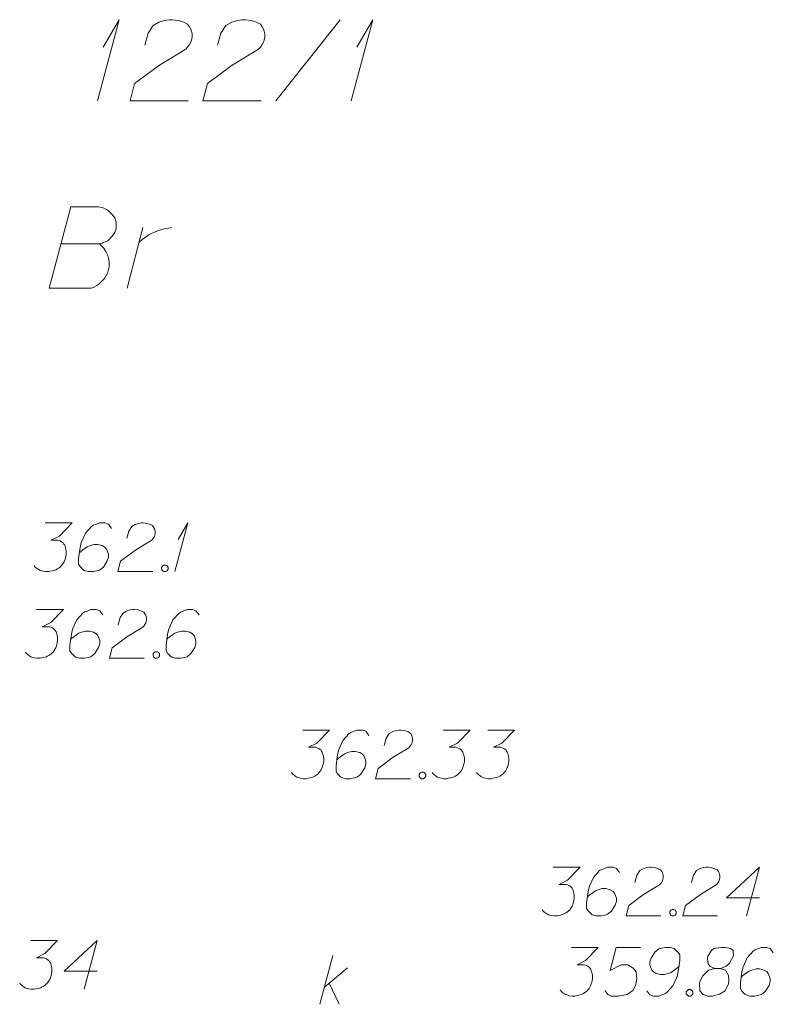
# Model space of a CAD drawing. Header units: metres. Extents: x 5555129 to 5556676, y 5635595 to 5636517.
# Tile 283 of 286: x 5556607 to 5556618, y 5636206 to 5636221. Entities that reach past the tile are written whole.
import ezdxf

# ---------------------------------------------------------------- set-up
doc = ezdxf.new("R2010")
doc.units = ezdxf.units.M
doc.header["$MEASUREMENT"] = 0
doc.linetypes.add('PRZER1-1', pattern=[2, 1, -1])
doc.layers.add('#digitalizacja', color=7, linetype='Continuous', lineweight=18)
doc.layers.add('#skartowane', color=7, linetype='Continuous', lineweight=18)
for name, color, linetype, lineweight, true_color in [('GESDZI_O', 7, 'Continuous', 18, 0x0a0909), ('GESUZY_O', 7, 'PRZER1-1', 18, 0x008000), ('GUPKSD_O', 7, 'Continuous', 18, 0x803300)]:
    doc.layers.add(name, color=color, linetype=linetype, lineweight=lineweight, true_color=true_color)

# ---------------------------------------------------------------- blocks, each defined once
blk = doc.blocks.new('*U1709')
at = {"layer": 'GUPKSD_O', "color": 36, "linetype": 'ByBlock', "lineweight": 18, "true_color": 0x803300}
for p, q in [((5555496.902, 5636447.303), (5555497.102, 5636448.053)), ((5555496.973, 5636447.569), (5555497.327, 5636447.864)), ((5555497.043, 5636447.628), (5555497.197, 5636447.303))]:
    blk.add_line(p, q, dxfattribs=at)
blk = doc.blocks.new('*U1739')
at = {"layer": 'GESDZI_O', "color": 96, "linetype": 'ByBlock', "lineweight": 18}
for q in [(5555493.475, 5636461.233), (5555493.564, 5636462.059)]:
    blk.add_line((5555493.81, 5636462.483), q, dxfattribs=at)
blk = doc.blocks.new('*U1740')
at = {"layer": 'GESDZI_O', "color": 96, "linetype": 'ByBlock', "lineweight": 18}
for q in [(5555497.382, 5636461.233), (5555497.471, 5636462.059)]:
    blk.add_line((5555497.717, 5636462.483), q, dxfattribs=at)
blk = doc.blocks.new('*U1794')
at = {"layer": 'GESUZY_O', "color": 96, "linetype": 'ByBlock', "lineweight": 18, "true_color": 0x008000}
blk.add_line((5555493.929, 5636458.346), (5555494.175, 5636459.281), dxfattribs=at)
at = {"layer": 'GESUZY_O', "color": 96, "linetype": 'ByBlock', "lineweight": 18, "true_color": 0x008000, "flags": 128}
blk.add_lwpolyline([(5555494.116, 5636459.055), (5555494.165, 5636459.094), (5555494.273, 5636459.173), (5555494.391, 5636459.222), (5555494.48, 5636459.251), (5555494.618, 5636459.281)], dxfattribs=at)
blk = doc.blocks.new('*U1842')
at = {"layer": '#skartowane', "color": 7, "linetype": 'ByBlock', "lineweight": 18}
for q in [(5555494.664, 5636453.974), (5555494.717, 5636454.47)]:
    blk.add_line((5555494.865, 5636454.724), q, dxfattribs=at)

msp = doc.modelspace()

# ---------------------------------------------------------------- linework, layer by layer
at = {"layer": '#digitalizacja', "color": 36, "linetype": 'Continuous', "lineweight": 18, "true_color": 0x803300, "flags": 128}
for points in [[(5556615.34884, 5636206.48715), (5556615.7622, 5636206.48715), (5556615.56728, 5636206.28638), (5556615.43737, 5636206.22137), (5556615.54366, 5636206.22137), (5556615.56728, 5636206.21551), (5556615.57909, 5636206.20956), (5556615.5909, 5636206.2037), (5556615.60271, 5636206.19775), (5556615.62633, 5636206.18008), (5556615.63814, 5636206.16232), (5556615.64995, 5636206.14465), (5556615.6559, 5636206.12689), (5556615.66771, 5636206.0856), (5556615.67357, 5636206.05017), (5556615.67357, 5636206.03241), (5556615.67357, 5636206.00879), (5556615.66771, 5636205.97336), (5556615.66176, 5636205.94974), (5556615.6559, 5636205.92612), (5556615.64995, 5636205.90845), (5556615.64409, 5636205.89664), (5556615.63814, 5636205.88483), (5556615.63228, 5636205.87302), (5556615.62047, 5636205.85525), (5556615.60271, 5636205.83163), (5556615.58504, 5636205.81396), (5556615.57323, 5636205.80215), (5556615.55547, 5636205.79034), (5556615.5378, 5636205.77853), (5556615.51418, 5636205.76672), (5556615.50237, 5636205.76077), (5556615.46099, 5636205.74896), (5556615.42556, 5636205.7431), (5556615.40194, 5636205.73715), (5556615.36065, 5636205.73715), (5556615.31341, 5636205.7431), (5556615.29564, 5636205.74896), (5556615.27797, 5636205.75491), (5556615.26021, 5636205.76077), (5556615.24254, 5636205.77258), (5556615.22478, 5636205.78439), (5556615.1953, 5636205.80801), (5556615.17754, 5636205.83163)], [(5556616.41176, 5636206.48715), (5556616.03969, 5636206.48715), (5556615.94521, 5636206.13284), (5556616.11651, 5636206.22137), (5556616.21685, 5636206.22137), (5556616.29952, 5636206.16827), (5556616.34676, 5636206.10922), (5556616.35857, 5636206.00879), (5556616.3409, 5636205.90845), (5556616.29366, 5636205.82577), (5556616.21099, 5636205.76077), (5556616.06926, 5636205.73715), (5556615.96297, 5636205.73715), (5556615.90978, 5636205.76077), (5556615.86254, 5636205.82577)], [(5556616.51211, 5636205.81982), (5556616.55935, 5636205.75491), (5556616.61254, 5636205.73715), (5556616.69521, 5636205.73715), (5556616.75426, 5636205.76077), (5556616.78969, 5636205.77258), (5556616.81917, 5636205.79034), (5556616.91366, 5636205.89664), (5556616.97866, 5636206.03836), (5556616.99633, 5636206.11508), (5556617.01995, 5636206.28638), (5556617.01995, 5636206.37491), (5556616.99633, 5636206.41034), (5556616.94909, 5636206.45758), (5556616.93142, 5636206.46939), (5556616.87237, 5636206.48715), (5556616.79555, 5636206.48715), (5556616.7365, 5636206.47534), (5556616.69521, 5636206.46353), (5556616.63616, 5636206.41629), (5556616.57711, 5636206.32181), (5556616.55935, 5636206.26276), (5556616.55935, 5636206.21551), (5556616.58892, 5636206.1387), (5556616.61254, 5636206.10922), (5556616.65383, 5636206.0856), (5556616.72469, 5636206.06784), (5556616.77788, 5636206.06784), (5556616.84279, 5636206.0856), (5556616.88418, 5636206.10327), (5556616.95504, 5636206.15051), (5556616.99047, 5636206.18008), (5556617.00814, 5636206.19775)], [(5556617.55727, 5636206.16232), (5556617.63994, 5636206.16232), (5556617.66356, 5636206.16827), (5556617.73443, 5636206.19775), (5556617.78762, 5636206.24499), (5556617.84667, 5636206.35724), (5556617.84072, 5636206.43991), (5556617.79943, 5636206.46939), (5556617.71676, 5636206.48715), (5556617.6577, 5636206.48715), (5556617.54546, 5636206.46939), (5556617.51003, 5636206.43991), (5556617.45098, 5636206.35129), (5556617.44512, 5636206.32181), (5556617.45693, 5636206.23318), (5556617.48055, 5636206.19775), (5556617.55727, 5636206.16232), (5556617.46279, 5636206.1387), (5556617.37426, 5636206.05017), (5556617.32702, 5636205.96155), (5556617.32107, 5636205.93207), (5556617.32702, 5636205.81982), (5556617.38012, 5636205.76077), (5556617.45098, 5636205.73715), (5556617.52184, 5636205.73715), (5556617.63408, 5636205.76672), (5556617.71676, 5636205.81982), (5556617.76986, 5636205.92612), (5556617.77581, 5636205.96155), (5556617.76986, 5636206.05603), (5556617.72262, 5636206.1387), (5556617.63994, 5636206.16232)], [(5556618.46071, 5636206.40448), (5556618.41347, 5636206.46939), (5556618.36037, 5636206.48715), (5556618.2777, 5636206.48715), (5556618.21865, 5636206.46353), (5556618.18322, 5636206.45172), (5556618.15365, 5636206.43396), (5556618.05916, 5636206.32767), (5556617.99425, 5636206.18594), (5556617.97649, 5636206.10922), (5556617.95287, 5636205.93793), (5556617.95287, 5636205.8494), (5556617.97649, 5636205.81396), (5556618.02373, 5636205.76672), (5556618.04149, 5636205.75491), (5556618.10055, 5636205.73715), (5556618.17727, 5636205.73715), (5556618.23632, 5636205.74896), (5556618.2777, 5636205.76077), (5556618.33675, 5636205.80801), (5556618.3958, 5636205.9025), (5556618.41347, 5636205.96155), (5556618.41347, 5636206.00879), (5556618.38399, 5636206.0856), (5556618.36037, 5636206.11508), (5556618.31899, 5636206.1387), (5556618.24813, 5636206.15646), (5556618.19503, 5636206.15646), (5556618.13003, 5636206.1387), (5556618.08873, 5636206.12103), (5556618.01787, 5636206.07379), (5556617.98244, 5636206.04422), (5556617.96468, 5636206.02655)], [(5556617.15572, 5636205.83758), (5556617.18529, 5636205.83758), (5556617.20296, 5636205.82577), (5556617.22072, 5636205.80215), (5556617.22072, 5636205.77258), (5556617.20296, 5636205.74896), (5556617.18529, 5636205.73715), (5556617.15572, 5636205.73715), (5556617.13805, 5636205.74896), (5556617.12029, 5636205.77258), (5556617.12029, 5636205.80215), (5556617.13805, 5636205.82577), (5556617.15572, 5636205.83758)]]:
    msp.add_lwpolyline(points, dxfattribs=at)
at = {"layer": '#skartowane', "color": 7, "linetype": 'Continuous', "lineweight": 18, "flags": 128}
for points in [[(5556607.23942, 5636213.03105), (5556607.65278, 5636213.03105), (5556607.45786, 5636212.83028), (5556607.32795, 5636212.76528), (5556607.43424, 5636212.76528), (5556607.45786, 5636212.75942), (5556607.46968, 5636212.75347), (5556607.48149, 5636212.74761), (5556607.4933, 5636212.74166), (5556607.51692, 5636212.72399), (5556607.52873, 5636212.70622), (5556607.54054, 5636212.68855), (5556607.54649, 5636212.67079), (5556607.5583, 5636212.6295), (5556607.56416, 5636212.59407), (5556607.56416, 5636212.57631), (5556607.56416, 5636212.55269), (5556607.5583, 5636212.51726), (5556607.55235, 5636212.49364), (5556607.54649, 5636212.47002), (5556607.54054, 5636212.45235), (5556607.53468, 5636212.44054), (5556607.52873, 5636212.42873), (5556607.52287, 5636212.41692), (5556607.51106, 5636212.39916), (5556607.4933, 5636212.37554), (5556607.47563, 5636212.35787), (5556607.46382, 5636212.34606), (5556607.44605, 5636212.33425), (5556607.42838, 5636212.32244), (5556607.40476, 5636212.31063), (5556607.39295, 5636212.30467), (5556607.35157, 5636212.29286), (5556607.31614, 5636212.287), (5556607.29252, 5636212.28105), (5556607.25123, 5636212.28105), (5556607.20399, 5636212.287), (5556607.18623, 5636212.29286), (5556607.16856, 5636212.29881), (5556607.1508, 5636212.30467), (5556607.13313, 5636212.31648), (5556607.11537, 5636212.32829), (5556607.08589, 5636212.35192), (5556607.06812, 5636212.37554)], [(5556608.26097, 5636212.94838), (5556608.21372, 5636213.01329), (5556608.16062, 5636213.03105), (5556608.07795, 5636213.03105), (5556608.0189, 5636213.00743), (5556607.98347, 5636212.99562), (5556607.9539, 5636212.97786), (5556607.85942, 5636212.87157), (5556607.7945, 5636212.72985), (5556607.77674, 5636212.65312), (5556607.75312, 5636212.48183), (5556607.75312, 5636212.3933), (5556607.77674, 5636212.35787), (5556607.82398, 5636212.31063), (5556607.84175, 5636212.29881), (5556607.9008, 5636212.28105), (5556607.97752, 5636212.28105), (5556608.03657, 5636212.29286), (5556608.07795, 5636212.30467), (5556608.137, 5636212.35192), (5556608.19605, 5636212.4464), (5556608.21372, 5636212.50545), (5556608.21372, 5636212.55269), (5556608.18424, 5636212.6295), (5556608.16062, 5636212.65898), (5556608.11924, 5636212.6826), (5556608.04838, 5636212.70037), (5556607.99528, 5636212.70037), (5556607.93028, 5636212.6826), (5556607.88899, 5636212.66493), (5556607.81812, 5636212.61769), (5556607.78269, 5636212.58812), (5556607.76493, 5636212.57045)], [(5556608.49717, 5636212.79485), (5556608.52665, 5636212.907), (5556608.57389, 5636212.97786), (5556608.62708, 5636213.00743), (5556608.68019, 5636213.0251), (5556608.72157, 5636213.03105), (5556608.75105, 5636213.03105), (5556608.80424, 5636213.0251), (5556608.83967, 5636213.01329), (5556608.85734, 5636213.00743), (5556608.89277, 5636212.98967), (5556608.91053, 5636212.96605), (5556608.92234, 5636212.94243), (5556608.9282, 5636212.92476), (5556608.93415, 5636212.90114), (5556608.93415, 5636212.87157), (5556608.9282, 5636212.84209), (5556608.92234, 5636212.82433), (5556608.91053, 5636212.80071), (5556608.89277, 5636212.77709), (5556608.8751, 5636212.75942), (5556608.63294, 5636212.61174), (5556608.40269, 5636212.44054), (5556608.36131, 5636212.28105), (5556608.89872, 5636212.28105)], [(5556609.06993, 5636212.38149), (5556609.0995, 5636212.38149), (5556609.11717, 5636212.36968), (5556609.13493, 5636212.34606), (5556609.13493, 5636212.31648), (5556609.11717, 5636212.29286), (5556609.0995, 5636212.28105), (5556609.06993, 5636212.28105), (5556609.05226, 5636212.29286), (5556609.03449, 5636212.31648), (5556609.03449, 5636212.34606), (5556609.05226, 5636212.36968), (5556609.06993, 5636212.38149)], [(5556607.10652, 5636211.69622), (5556607.51989, 5636211.69622), (5556607.32497, 5636211.49544), (5556607.19506, 5636211.43044), (5556607.30135, 5636211.43044), (5556607.32497, 5636211.42458), (5556607.33678, 5636211.41863), (5556607.34859, 5636211.41277), (5556607.3604, 5636211.40682), (5556607.38402, 5636211.38915), (5556607.39583, 5636211.37139), (5556607.40764, 5636211.35372), (5556607.41359, 5636211.33596), (5556607.4254, 5636211.29467), (5556607.43126, 5636211.25924), (5556607.43126, 5636211.24148), (5556607.43126, 5636211.21786), (5556607.4254, 5636211.18243), (5556607.41945, 5636211.1588), (5556607.41359, 5636211.13518), (5556607.40764, 5636211.11751), (5556607.40178, 5636211.1057), (5556607.39583, 5636211.09389), (5556607.38997, 5636211.08208), (5556607.37816, 5636211.06432), (5556607.3604, 5636211.0407), (5556607.34273, 5636211.02303), (5556607.33092, 5636211.01122), (5556607.31316, 5636210.99941), (5556607.29549, 5636210.9876), (5556607.27187, 5636210.97579), (5556607.26006, 5636210.96984), (5556607.21868, 5636210.95803), (5556607.18325, 5636210.95217), (5556607.15963, 5636210.94622), (5556607.11833, 5636210.94622), (5556607.07109, 5636210.95217), (5556607.05333, 5636210.95803), (5556607.03566, 5636210.96398), (5556607.0179, 5636210.96984), (5556607.00023, 5636210.98165), (5556606.98247, 5636210.99346), (5556606.95299, 5636211.01708), (5556606.93523, 5636211.0407)], [(5556608.12807, 5636211.61355), (5556608.08083, 5636211.67846), (5556608.02773, 5636211.69622), (5556607.94506, 5636211.69622), (5556607.886, 5636211.6726), (5556607.85057, 5636211.66079), (5556607.821, 5636211.64303), (5556607.72652, 5636211.53673), (5556607.66161, 5636211.39501), (5556607.64385, 5636211.31829), (5556607.62023, 5636211.14699), (5556607.62023, 5636211.05846), (5556607.64385, 5636211.02303), (5556607.69109, 5636210.97579), (5556607.70885, 5636210.96398), (5556607.7679, 5636210.94622), (5556607.84462, 5636210.94622), (5556607.90367, 5636210.95803), (5556607.94506, 5636210.96984), (5556608.00411, 5636211.01708), (5556608.06316, 5636211.11156), (5556608.08083, 5636211.17061), (5556608.08083, 5636211.21786), (5556608.05135, 5636211.29467), (5556608.02773, 5636211.32415), (5556607.98635, 5636211.34777), (5556607.91548, 5636211.36553), (5556607.86238, 5636211.36553), (5556607.79738, 5636211.34777), (5556607.75609, 5636211.3301), (5556607.68523, 5636211.28286), (5556607.6498, 5636211.25329), (5556607.63204, 5636211.23562)], [(5556608.36428, 5636211.46001), (5556608.39376, 5636211.57217), (5556608.441, 5636211.64303), (5556608.49419, 5636211.6726), (5556608.54729, 5636211.69027), (5556608.58867, 5636211.69622), (5556608.61815, 5636211.69622), (5556608.67134, 5636211.69027), (5556608.70677, 5636211.67846), (5556608.72444, 5636211.6726), (5556608.75988, 5636211.65484), (5556608.77764, 5636211.63122), (5556608.78945, 5636211.6076), (5556608.79531, 5636211.58993), (5556608.80126, 5636211.56631), (5556608.80126, 5636211.53673), (5556608.79531, 5636211.50725), (5556608.78945, 5636211.48949), (5556608.77764, 5636211.46587), (5556608.75988, 5636211.44225), (5556608.74221, 5636211.42458), (5556608.50005, 5636211.27691), (5556608.26979, 5636211.1057), (5556608.22841, 5636210.94622), (5556608.76583, 5636210.94622)], [(5556609.61022, 5636211.61355), (5556609.56298, 5636211.67846), (5556609.50988, 5636211.69622), (5556609.4272, 5636211.69622), (5556609.36815, 5636211.6726), (5556609.33272, 5636211.66079), (5556609.30315, 5636211.64303), (5556609.20867, 5636211.53673), (5556609.14376, 5636211.39501), (5556609.12599, 5636211.31829), (5556609.10237, 5636211.14699), (5556609.10237, 5636211.05846), (5556609.12599, 5636211.02303), (5556609.17324, 5636210.97579), (5556609.191, 5636210.96398), (5556609.25005, 5636210.94622), (5556609.32677, 5636210.94622), (5556609.38582, 5636210.95803), (5556609.4272, 5636210.96984), (5556609.48625, 5636211.01708), (5556609.54531, 5636211.11156), (5556609.56298, 5636211.17061), (5556609.56298, 5636211.21786), (5556609.5335, 5636211.29467), (5556609.50988, 5636211.32415), (5556609.46849, 5636211.34777), (5556609.39763, 5636211.36553), (5556609.34453, 5636211.36553), (5556609.27953, 5636211.34777), (5556609.23824, 5636211.3301), (5556609.16738, 5636211.28286), (5556609.13195, 5636211.25329), (5556609.11418, 5636211.23562)], [(5556608.93703, 5636211.04665), (5556608.9666, 5636211.04665), (5556608.98427, 5636211.03484), (5556609.00203, 5636211.01122), (5556609.00203, 5636210.98165), (5556608.98427, 5636210.95803), (5556608.9666, 5636210.94622), (5556608.93703, 5636210.94622), (5556608.91936, 5636210.95803), (5556608.9016, 5636210.98165), (5556608.9016, 5636211.01122), (5556608.91936, 5636211.03484), (5556608.93703, 5636211.04665)]]:
    msp.add_lwpolyline(points, dxfattribs=at)
at = {"layer": '#skartowane', "color": 5, "linetype": 'Continuous', "lineweight": 18, "flags": 128}
for points in [[(5556611.20806, 5636209.83865), (5556611.62142, 5636209.83865), (5556611.42651, 5636209.63788), (5556611.29659, 5636209.57287), (5556611.40289, 5636209.57287), (5556611.42651, 5636209.56701), (5556611.43832, 5636209.56106), (5556611.45013, 5636209.5552), (5556611.46194, 5636209.54925), (5556611.48556, 5636209.53158), (5556611.49737, 5636209.51382), (5556611.50918, 5636209.49615), (5556611.51513, 5636209.47839), (5556611.52694, 5636209.4371), (5556611.5328, 5636209.40167), (5556611.5328, 5636209.38391), (5556611.5328, 5636209.36029), (5556611.52694, 5636209.32486), (5556611.52099, 5636209.30124), (5556611.51513, 5636209.27762), (5556611.50918, 5636209.25995), (5556611.50332, 5636209.24814), (5556611.49737, 5636209.23633), (5556611.49151, 5636209.22452), (5556611.4797, 5636209.20675), (5556611.46194, 5636209.18313), (5556611.44427, 5636209.16546), (5556611.43246, 5636209.15365), (5556611.4147, 5636209.14184), (5556611.39703, 5636209.13003), (5556611.37341, 5636209.11822), (5556611.3616, 5636209.11227), (5556611.32021, 5636209.10046), (5556611.28478, 5636209.0946), (5556611.26116, 5636209.08865), (5556611.21987, 5636209.08865), (5556611.17263, 5636209.0946), (5556611.15487, 5636209.10046), (5556611.1372, 5636209.10641), (5556611.11944, 5636209.11227), (5556611.10177, 5636209.12408), (5556611.08401, 5636209.13589), (5556611.05453, 5636209.15951), (5556611.03677, 5636209.18313)], [(5556612.22961, 5636209.75598), (5556612.18237, 5636209.82089), (5556612.12927, 5636209.83865), (5556612.04659, 5636209.83865), (5556611.98754, 5636209.81503), (5556611.95211, 5636209.80322), (5556611.92254, 5636209.78546), (5556611.82806, 5636209.67917), (5556611.76315, 5636209.53744), (5556611.74539, 5636209.46072), (5556611.72176, 5636209.28943), (5556611.72176, 5636209.20089), (5556611.74539, 5636209.16546), (5556611.79263, 5636209.11822), (5556611.81039, 5636209.10641), (5556611.86944, 5636209.08865), (5556611.94616, 5636209.08865), (5556612.00521, 5636209.10046), (5556612.04659, 5636209.11227), (5556612.10565, 5636209.15951), (5556612.1647, 5636209.254), (5556612.18237, 5636209.31305), (5556612.18237, 5636209.36029), (5556612.15289, 5636209.4371), (5556612.12927, 5636209.46658), (5556612.08788, 5636209.4902), (5556612.01702, 5636209.50796), (5556611.96392, 5636209.50796), (5556611.89892, 5636209.4902), (5556611.85763, 5636209.47253), (5556611.78677, 5636209.42529), (5556611.75134, 5636209.39572), (5556611.73358, 5636209.37805)], [(5556612.46581, 5636209.60244), (5556612.49529, 5636209.7146), (5556612.54254, 5636209.78546), (5556612.59573, 5636209.81503), (5556612.64883, 5636209.8327), (5556612.69021, 5636209.83865), (5556612.71969, 5636209.83865), (5556612.77288, 5636209.8327), (5556612.80831, 5636209.82089), (5556612.82598, 5636209.81503), (5556612.86141, 5636209.79727), (5556612.87917, 5636209.77365), (5556612.89098, 5636209.75003), (5556612.89684, 5636209.73236), (5556612.9028, 5636209.70874), (5556612.9028, 5636209.67917), (5556612.89684, 5636209.64969), (5556612.89098, 5636209.63192), (5556612.87917, 5636209.6083), (5556612.86141, 5636209.58468), (5556612.84374, 5636209.56701), (5556612.60159, 5636209.41934), (5556612.37133, 5636209.24814), (5556612.32995, 5636209.08865), (5556612.86736, 5636209.08865)], [(5556613.37521, 5636209.83865), (5556613.78857, 5636209.83865), (5556613.59365, 5636209.63788), (5556613.46374, 5636209.57287), (5556613.57003, 5636209.57287), (5556613.59365, 5636209.56701), (5556613.60546, 5636209.56106), (5556613.61727, 5636209.5552), (5556613.62908, 5636209.54925), (5556613.6527, 5636209.53158), (5556613.66451, 5636209.51382), (5556613.67632, 5636209.49615), (5556613.68228, 5636209.47839), (5556613.69409, 5636209.4371), (5556613.69994, 5636209.40167), (5556613.69994, 5636209.38391), (5556613.69994, 5636209.36029), (5556613.69409, 5636209.32486), (5556613.68813, 5636209.30124), (5556613.68228, 5636209.27762), (5556613.67632, 5636209.25995), (5556613.67046, 5636209.24814), (5556613.66451, 5636209.23633), (5556613.65865, 5636209.22452), (5556613.64684, 5636209.20675), (5556613.62908, 5636209.18313), (5556613.61141, 5636209.16546), (5556613.5996, 5636209.15365), (5556613.58184, 5636209.14184), (5556613.56417, 5636209.13003), (5556613.54055, 5636209.11822), (5556613.52874, 5636209.11227), (5556613.48736, 5636209.10046), (5556613.45193, 5636209.0946), (5556613.42831, 5636209.08865), (5556613.38702, 5636209.08865), (5556613.33978, 5636209.0946), (5556613.32202, 5636209.10046), (5556613.30435, 5636209.10641), (5556613.28658, 5636209.11227), (5556613.26891, 5636209.12408), (5556613.25115, 5636209.13589), (5556613.22167, 5636209.15951), (5556613.20391, 5636209.18313)], [(5556614.0602, 5636209.83865), (5556614.47357, 5636209.83865), (5556614.27865, 5636209.63788), (5556614.14874, 5636209.57287), (5556614.25503, 5636209.57287), (5556614.27865, 5636209.56701), (5556614.29046, 5636209.56106), (5556614.30227, 5636209.5552), (5556614.31408, 5636209.54925), (5556614.3377, 5636209.53158), (5556614.34951, 5636209.51382), (5556614.36132, 5636209.49615), (5556614.36727, 5636209.47839), (5556614.37908, 5636209.4371), (5556614.38494, 5636209.40167), (5556614.38494, 5636209.38391), (5556614.38494, 5636209.36029), (5556614.37908, 5636209.32486), (5556614.37313, 5636209.30124), (5556614.36727, 5636209.27762), (5556614.36132, 5636209.25995), (5556614.35546, 5636209.24814), (5556614.34951, 5636209.23633), (5556614.34365, 5636209.22452), (5556614.33184, 5636209.20675), (5556614.31408, 5636209.18313), (5556614.29641, 5636209.16546), (5556614.2846, 5636209.15365), (5556614.26684, 5636209.14184), (5556614.24917, 5636209.13003), (5556614.22555, 5636209.11822), (5556614.21374, 5636209.11227), (5556614.17236, 5636209.10046), (5556614.13693, 5636209.0946), (5556614.11331, 5636209.08865), (5556614.07202, 5636209.08865), (5556614.02477, 5636209.0946), (5556614.00701, 5636209.10046), (5556613.98934, 5636209.10641), (5556613.97158, 5636209.11227), (5556613.95391, 5636209.12408), (5556613.93615, 5636209.13589), (5556613.90667, 5636209.15951), (5556613.88891, 5636209.18313)], [(5556613.03857, 5636209.18908), (5556613.06814, 5636209.18908), (5556613.08581, 5636209.17727), (5556613.10357, 5636209.15365), (5556613.10357, 5636209.12408), (5556613.08581, 5636209.10046), (5556613.06814, 5636209.08865), (5556613.03857, 5636209.08865), (5556613.0209, 5636209.10046), (5556613.00314, 5636209.12408), (5556613.00314, 5636209.15365), (5556613.0209, 5636209.17727), (5556613.03857, 5636209.18908)], [(5556607.01804, 5636206.59318), (5556607.4314, 5636206.59318), (5556607.23649, 5636206.39241), (5556607.10657, 5636206.32741), (5556607.21287, 5636206.32741), (5556607.23649, 5636206.32155), (5556607.2483, 5636206.31559), (5556607.26011, 5636206.30974), (5556607.27192, 5636206.30378), (5556607.29554, 5636206.28611), (5556607.30735, 5636206.26835), (5556607.31916, 5636206.25068), (5556607.32511, 5636206.23292), (5556607.33692, 5636206.19163), (5556607.34278, 5636206.1562), (5556607.34278, 5636206.13844), (5556607.34278, 5636206.11482), (5556607.33692, 5636206.07939), (5556607.33097, 5636206.05577), (5556607.32511, 5636206.03215), (5556607.31916, 5636206.01448), (5556607.3133, 5636206.00267), (5556607.30735, 5636205.99086), (5556607.30149, 5636205.97905), (5556607.28968, 5636205.96129), (5556607.27192, 5636205.93767), (5556607.25425, 5636205.92), (5556607.24244, 5636205.90819), (5556607.22468, 5636205.89637), (5556607.20701, 5636205.88456), (5556607.18339, 5636205.87275), (5556607.17158, 5636205.8668), (5556607.13019, 5636205.85499), (5556607.09476, 5636205.84913), (5556607.07114, 5636205.84318), (5556607.02985, 5636205.84318), (5556606.98261, 5636205.84913), (5556606.96485, 5636205.85499), (5556606.94718, 5636205.86094), (5556606.92942, 5636205.8668), (5556606.91175, 5636205.87861), (5556606.89399, 5636205.89042), (5556606.86451, 5636205.91404), (5556606.84675, 5636205.93767)], [(5556608.03959, 5636206.12077), (5556607.53174, 5636206.12077), (5556608.03959, 5636206.59318), (5556607.83881, 5636205.84318)]]:
    msp.add_lwpolyline(points, dxfattribs=at)
at = {"layer": '#skartowane', "color": 36, "linetype": 'Continuous', "lineweight": 18, "true_color": 0x803300, "flags": 128}
for points in [[(5556615.06925, 5636207.72404), (5556615.48261, 5636207.72404), (5556615.2877, 5636207.52326), (5556615.15778, 5636207.45826), (5556615.26408, 5636207.45826), (5556615.2877, 5636207.4524), (5556615.29951, 5636207.44645), (5556615.31132, 5636207.44059), (5556615.32313, 5636207.43464), (5556615.34675, 5636207.41697), (5556615.35856, 5636207.39921), (5556615.37037, 5636207.38154), (5556615.37632, 5636207.36378), (5556615.38813, 5636207.32249), (5556615.39399, 5636207.28706), (5556615.39399, 5636207.2693), (5556615.39399, 5636207.24568), (5556615.38813, 5636207.21025), (5556615.38218, 5636207.18662), (5556615.37632, 5636207.163), (5556615.37037, 5636207.14533), (5556615.36451, 5636207.13352), (5556615.35856, 5636207.12171), (5556615.3527, 5636207.1099), (5556615.34089, 5636207.09214), (5556615.32313, 5636207.06852), (5556615.30546, 5636207.05085), (5556615.29365, 5636207.03904), (5556615.27589, 5636207.02723), (5556615.25822, 5636207.01542), (5556615.2346, 5636207.00361), (5556615.22279, 5636206.99766), (5556615.1814, 5636206.98585), (5556615.14597, 5636206.97999), (5556615.12235, 5636206.97404), (5556615.08106, 5636206.97404), (5556615.03382, 5636206.97999), (5556615.01606, 5636206.98585), (5556614.99839, 5636206.9918), (5556614.98063, 5636206.99766), (5556614.96296, 5636207.00947), (5556614.9452, 5636207.02128), (5556614.91572, 5636207.0449), (5556614.89796, 5636207.06852)], [(5556616.0908, 5636207.64137), (5556616.04356, 5636207.70628), (5556615.99046, 5636207.72404), (5556615.90778, 5636207.72404), (5556615.84873, 5636207.70042), (5556615.8133, 5636207.68861), (5556615.78373, 5636207.67085), (5556615.68925, 5636207.56455), (5556615.62434, 5636207.42283), (5556615.60658, 5636207.34611), (5556615.58296, 5636207.17481), (5556615.58296, 5636207.08628), (5556615.60658, 5636207.05085), (5556615.65382, 5636207.00361), (5556615.67158, 5636206.9918), (5556615.73063, 5636206.97404), (5556615.80735, 5636206.97404), (5556615.8664, 5636206.98585), (5556615.90778, 5636206.99766), (5556615.96684, 5636207.0449), (5556616.02589, 5636207.13938), (5556616.04356, 5636207.19844), (5556616.04356, 5636207.24568), (5556616.01408, 5636207.32249), (5556615.99046, 5636207.35197), (5556615.94907, 5636207.37559), (5556615.87821, 5636207.39335), (5556615.82511, 5636207.39335), (5556615.76011, 5636207.37559), (5556615.71882, 5636207.35792), (5556615.64796, 5636207.31068), (5556615.61253, 5636207.28111), (5556615.59477, 5636207.26344)], [(5556616.327, 5636207.48783), (5556616.35648, 5636207.59999), (5556616.40373, 5636207.67085), (5556616.45692, 5636207.70042), (5556616.51002, 5636207.71809), (5556616.5514, 5636207.72404), (5556616.58088, 5636207.72404), (5556616.63407, 5636207.71809), (5556616.6695, 5636207.70628), (5556616.68717, 5636207.70042), (5556616.7226, 5636207.68266), (5556616.74036, 5636207.65904), (5556616.75218, 5636207.63542), (5556616.75803, 5636207.61775), (5556616.76399, 5636207.59413), (5556616.76399, 5636207.56455), (5556616.75803, 5636207.53507), (5556616.75218, 5636207.51731), (5556616.74036, 5636207.49369), (5556616.7226, 5636207.47007), (5556616.70493, 5636207.4524), (5556616.46278, 5636207.30473), (5556616.23252, 5636207.13352), (5556616.19114, 5636206.97404), (5556616.72855, 5636206.97404)], [(5556617.20097, 5636207.48783), (5556617.23045, 5636207.59999), (5556617.27769, 5636207.67085), (5556617.33088, 5636207.70042), (5556617.38398, 5636207.71809), (5556617.42536, 5636207.72404), (5556617.45484, 5636207.72404), (5556617.50803, 5636207.71809), (5556617.54347, 5636207.70628), (5556617.56114, 5636207.70042), (5556617.59657, 5636207.68266), (5556617.61433, 5636207.65904), (5556617.62614, 5636207.63542), (5556617.632, 5636207.61775), (5556617.63795, 5636207.59413), (5556617.63795, 5636207.56455), (5556617.632, 5636207.53507), (5556617.62614, 5636207.51731), (5556617.61433, 5636207.49369), (5556617.59657, 5636207.47007), (5556617.5789, 5636207.4524), (5556617.33674, 5636207.30473), (5556617.10648, 5636207.13352), (5556617.0651, 5636206.97404), (5556617.60252, 5636206.97404)], [(5556618.24613, 5636207.25163), (5556617.73829, 5636207.25163), (5556618.24613, 5636207.72404), (5556618.04536, 5636206.97404)], [(5556616.89976, 5636207.07447), (5556616.92933, 5636207.07447), (5556616.947, 5636207.06266), (5556616.96476, 5636207.03904), (5556616.96476, 5636207.00947), (5556616.947, 5636206.98585), (5556616.92933, 5636206.97404), (5556616.89976, 5636206.97404), (5556616.88209, 5636206.98585), (5556616.86433, 5636207.00947), (5556616.86433, 5636207.03904), (5556616.88209, 5636207.06266), (5556616.89976, 5636207.07447)]]:
    msp.add_lwpolyline(points, dxfattribs=at)
at = {"layer": 'GESDZI_O', "color": 96, "linetype": 'Continuous', "lineweight": 18}
msp.add_line((5556610.79262, 5636219.54012), (5556611.78673, 5636220.79012), dxfattribs=at)
at = {"layer": 'GESDZI_O', "color": 96, "linetype": 'Continuous', "lineweight": 18, "flags": 128}
for points in [[(5556608.77511, 5636220.39645), (5556608.82424, 5636220.58337), (5556608.90297, 5636220.70147), (5556608.99163, 5636220.75076), (5556609.08013, 5636220.7802), (5556609.1491, 5636220.79012), (5556609.19823, 5636220.79012), (5556609.28689, 5636220.7802), (5556609.34594, 5636220.76052), (5556609.37539, 5636220.75076), (5556609.43444, 5636220.72115), (5556609.46404, 5636220.68179), (5556609.48372, 5636220.64242), (5556609.49349, 5636220.61297), (5556609.50341, 5636220.5736), (5556609.50341, 5636220.52431), (5556609.49349, 5636220.47518), (5556609.48372, 5636220.44558), (5556609.46404, 5636220.40621), (5556609.43444, 5636220.36684), (5556609.40499, 5636220.33739), (5556609.00139, 5636220.09127), (5556608.61763, 5636219.80593), (5556608.54867, 5636219.54012), (5556609.44436, 5636219.54012)], [(5556609.89708, 5636220.39645), (5556609.94622, 5636220.58337), (5556610.02495, 5636220.70147), (5556610.11361, 5636220.75076), (5556610.20211, 5636220.7802), (5556610.27108, 5636220.79012), (5556610.32021, 5636220.79012), (5556610.40886, 5636220.7802), (5556610.46792, 5636220.76052), (5556610.49737, 5636220.75076), (5556610.55642, 5636220.72115), (5556610.58602, 5636220.68179), (5556610.6057, 5636220.64242), (5556610.61547, 5636220.61297), (5556610.62539, 5636220.5736), (5556610.62539, 5636220.52431), (5556610.61547, 5636220.47518), (5556610.6057, 5636220.44558), (5556610.58602, 5636220.40621), (5556610.55642, 5636220.36684), (5556610.52697, 5636220.33739), (5556610.12337, 5636220.09127), (5556609.73961, 5636219.80593), (5556609.67064, 5636219.54012), (5556610.56633, 5636219.54012)]]:
    msp.add_lwpolyline(points, dxfattribs=at)
at = {"layer": 'GESUZY_O', "color": 96, "linetype": 'Continuous', "lineweight": 18, "true_color": 0x008000, "flags": 128}
msp.add_lwpolyline([(5556607.48657, 5636217.33255), (5556608.07708, 5636217.33255), (5556608.11645, 5636217.34232), (5556608.20495, 5636217.38169), (5556608.27392, 5636217.45066), (5556608.31329, 5636217.50971), (5556608.33297, 5636217.56876), (5556608.33297, 5636217.59821), (5556608.33297, 5636217.63758), (5556608.33297, 5636217.66718), (5556608.31329, 5636217.736), (5556608.27392, 5636217.78528), (5556608.21487, 5636217.84433), (5556608.18527, 5636217.86402), (5556608.1459, 5636217.8837), (5556608.11645, 5636217.89347), (5556608.0574, 5636217.90338), (5556607.63412, 5636217.90338), (5556607.2995, 5636216.65338), (5556607.94906, 5636216.65338), (5556607.97866, 5636216.6633), (5556608.03772, 5636216.69275), (5556608.06716, 5636216.71244), (5556608.15582, 5636216.80109), (5556608.19519, 5636216.86991), (5556608.20495, 5636216.89951), (5556608.22464, 5636216.97824), (5556608.22464, 5636217.05698), (5556608.21487, 5636217.11603), (5556608.20495, 5636217.1554), (5556608.1755, 5636217.21445), (5556608.13613, 5636217.2735), (5556608.11645, 5636217.29319), (5556608.07708, 5636217.33255)], dxfattribs=at)

# ---------------------------------------------------------------- block references
at = {"layer": '#skartowane', "color": 7, "linetype": 'Continuous', "lineweight": 18}
msp.add_blockref('*U1842', (1114.57154, -241.69257), dxfattribs=at)
at = {"layer": 'GESDZI_O', "color": 96, "linetype": 'Continuous', "lineweight": 18}
for name in ['*U1739', '*U1740']:
    msp.add_blockref(name, (1114.57154, -241.69257), dxfattribs=at)
at = {"layer": 'GESUZY_O', "color": 96, "linetype": 'Continuous', "lineweight": 18, "true_color": 0x008000}
msp.add_blockref('*U1794', (1114.57154, -241.69257), dxfattribs=at)
at = {"layer": 'GUPKSD_O', "color": 36, "linetype": 'Continuous', "lineweight": 18, "true_color": 0x803300}
msp.add_blockref('*U1709', (1114.57154, -241.69257), dxfattribs=at)

doc.saveas('drawing.dxf')
